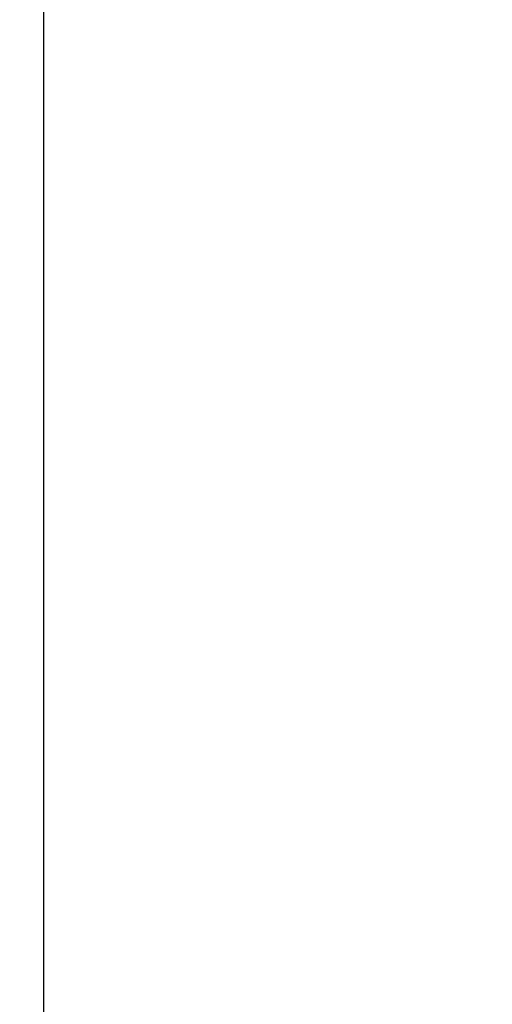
# Model space of a CAD drawing. Header units: millimetres. Extents: x -33345 to 4712671, y -3392 to 121473.
# Tile 701 of 1056: x 3625002 to 3625926, y 50530 to 52458. Entities that reach past the tile are written whole.
import ezdxf

# ---------------------------------------------------------------- set-up
doc = ezdxf.new("R2010")
doc.units = ezdxf.units.MM
doc.layers.add('.', color=7, linetype='Continuous', lineweight=15)
doc.layers.add('0.25', color=7, linetype='Continuous', lineweight=25)
doc.styles.add('X-U-RW-01$0$StyleROMANS', font='GOTHIC.TTF')

# ---------------------------------------------------------------- blocks, each defined once
blk = doc.blocks.new('*U283')
at = {"layer": '0.25', "color": 7, "linetype": 'Continuous', "lineweight": 30, "ltscale": 100}
blk.add_lwpolyline([(-66938.4, 500), (-500, 500), (-500, 41500), (-66938.4, 41500), (-66938.4, 500)], dxfattribs=at)

msp = doc.modelspace()

# ---------------------------------------------------------------- block references
at = {"layer": '0.25', "ltscale": 100, "transparency": 33554687}
msp.add_blockref('*U283', (3691986.939, 44501.326, 1359241.5), dxfattribs=at)

# ---------------------------------------------------------------- texts
at = {"layer": '.', "char_height": 300, "attachment_point": 1, "style": 'X-U-RW-01$0$StyleROMANS'}
for s, insert, width in [('\\pi1269.0585;{\\LАрматурная сетка СГ-1\\P\\pi288.19514;}(разработана на 1 пог.м. длины)', (3578941.241, 52689.006), 7399.29987), ('\\pi1358.97214;{\\LАрматурная сетка СГ-2\\P\\pi418.08158;}(разработана на 1 пог.м. длины)', (3592353.157, 52427.848), 7659.07275)]:
    msp.add_mtext(s, dxfattribs=dict(at, insert=insert, width=width))

doc.saveas('drawing.dxf')
